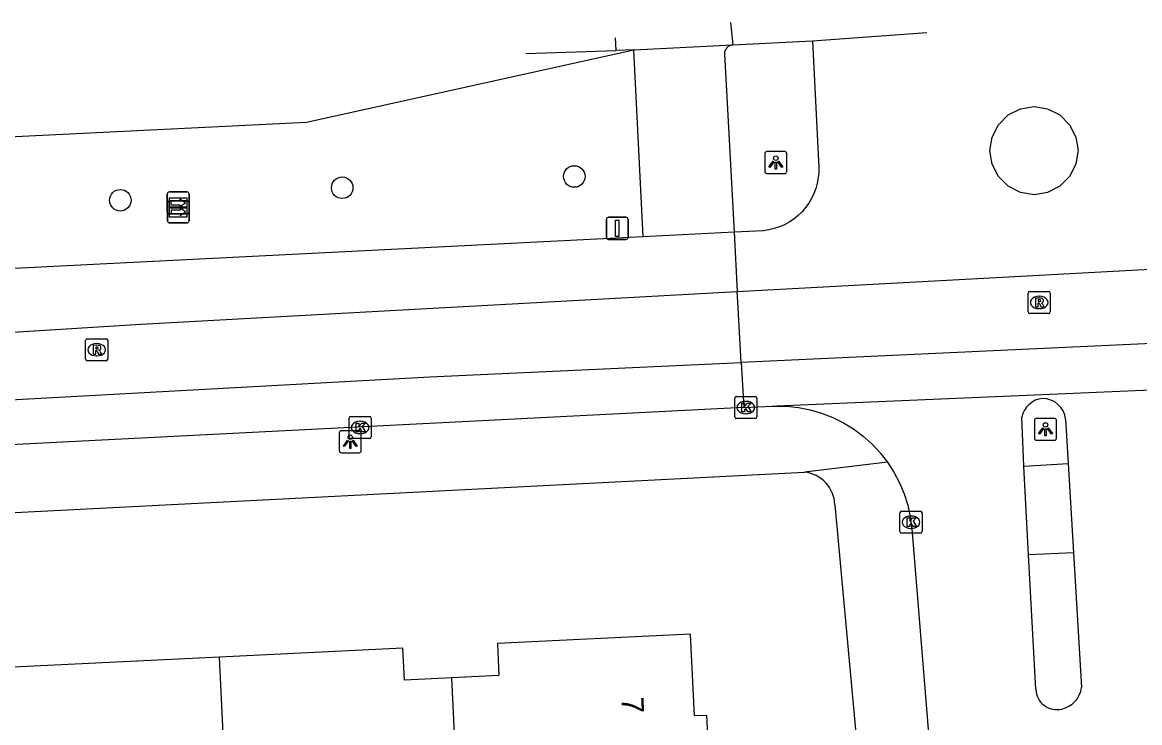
# Model space of a CAD drawing. Extents: x 161253 to 161848, y 384872 to 385383.
# Drawn here: x 161598.8 to 161649.5, y 385340.5 to 385372.3 of the extents above; entities that cross this region are included whole.
import ezdxf

# ---------------------------------------------------------------- set-up
doc = ezdxf.new("R2010")
doc.units = 0
for name, color, linetype in [('IMGEO_Boom', 7, 'Continuous'), ('IMGEO_Kolk', 7, 'Continuous'), ('IMGEO_Lichtpunt', 7, 'Continuous'), ('IMGEO_Pand', 7, 'Continuous'), ('IMGEO_Pand_nummerreeks', 7, 'Continuous'), ('IMGEO_Rijbaan_lokaal_gesloten', 7, 'Continuous'), ('IMGEO_Rijbaan_lokaal_open', 7, 'Continuous'), ('IMGEO_Rijbaan_regionaal_gesloten', 7, 'Continuous'), ('IMGEO_Rioolput', 7, 'Continuous'), ('IMGEO_Verkeersbordpaal', 7, 'Continuous'), ('IMGEO_Voetpad_open', 7, 'Continuous'), ('IMGEO_Wegwijzer', 7, 'Continuous')]:
    doc.layers.add(name, color=color, linetype=linetype)

msp = doc.modelspace()

# ---------------------------------------------------------------- linework, layer by layer
at = {"layer": 'IMGEO_Boom'}
for centre in [(161623.826, 385365.336), (161613.291, 385364.823), (161603.215, 385364.256)]:
    msp.add_circle(centre, 0.489, dxfattribs=at)
at = {"layer": 'IMGEO_Kolk'}
for p, q in [((161631.113, 385354.419), (161631.113, 385355.271)), ((161631.188, 385355.345), (161632.04, 385355.345)), ((161632.114, 385355.271), (161632.114, 385354.419)), ((161631.601, 385355.125), (161631.626, 385355.125)), ((161613.604, 385353.516), (161613.604, 385354.368)), ((161613.679, 385354.442), (161614.531, 385354.442)), ((161614.092, 385354.222), (161614.117, 385354.222)), ((161614.605, 385354.368), (161614.605, 385353.516)), ((161632.04, 385354.345), (161631.188, 385354.345)), ((161631.624, 385354.565), (161631.599, 385354.565)), ((161614.115, 385353.662), (161614.09, 385353.662)), ((161614.531, 385353.442), (161613.679, 385353.442)), ((161638.687, 385350.142), (161639.539, 385350.142)), ((161638.612, 385349.216), (161638.612, 385350.068)), ((161639.1, 385349.922), (161639.125, 385349.922)), ((161639.613, 385350.068), (161639.613, 385349.216)), ((161639.539, 385349.142), (161638.687, 385349.142)), ((161639.123, 385349.362), (161639.098, 385349.362))]:
    msp.add_line(p, q, dxfattribs=at)
for points in [[(161631.113, 385354.419), (161631.113, 385355.271)], [(161631.188, 385355.345), (161632.04, 385355.345)], [(161632.114, 385355.271), (161632.114, 385354.419)], [(161631.434, 385355.045), (161631.557, 385355.045), (161631.557, 385354.894), (161631.687, 385355.045), (161631.851, 385355.045), (161631.705, 385354.894), (161631.858, 385354.645), (161631.706, 385354.645), (161631.621, 385354.809), (161631.557, 385354.742), (161631.557, 385354.645), (161631.434, 385354.645), (161631.434, 385355.045)], [(161613.604, 385353.516), (161613.604, 385354.368)], [(161613.679, 385354.442), (161614.531, 385354.442)], [(161613.925, 385354.142), (161614.048, 385354.142), (161614.048, 385353.991), (161614.178, 385354.142), (161614.342, 385354.142), (161614.196, 385353.991), (161614.349, 385353.742), (161614.197, 385353.742), (161614.112, 385353.906), (161614.048, 385353.839), (161614.048, 385353.742), (161613.925, 385353.742), (161613.925, 385354.142)], [(161614.605, 385354.368), (161614.605, 385353.516)], [(161632.04, 385354.345), (161631.188, 385354.345)], [(161614.531, 385353.442), (161613.679, 385353.442)], [(161638.687, 385350.142), (161639.539, 385350.142)], [(161638.612, 385349.216), (161638.612, 385350.068)], [(161638.933, 385349.842), (161639.056, 385349.842), (161639.056, 385349.691), (161639.186, 385349.842), (161639.35, 385349.842), (161639.204, 385349.691), (161639.357, 385349.442), (161639.205, 385349.442), (161639.12, 385349.606), (161639.056, 385349.539), (161639.056, 385349.442), (161638.933, 385349.442), (161638.933, 385349.842)], [(161639.613, 385350.068), (161639.613, 385349.216)], [(161639.539, 385349.142), (161638.687, 385349.142)]]:
    msp.add_lwpolyline(points, dxfattribs=at)
for centre, start, end in [((161631.19, 385355.269), 91.552, 178.448), ((161631.19, 385355.269), 91.552, 178.448), ((161632.038, 385355.269), 1.552, 88.448), ((161632.038, 385355.269), 1.552, 88.448), ((161613.681, 385354.366), 91.552, 178.448), ((161613.681, 385354.366), 91.552, 178.448), ((161614.529, 385354.366), 1.552, 88.448), ((161614.529, 385354.366), 1.552, 88.448), ((161631.19, 385354.421), 181.552, 268.448), ((161631.19, 385354.421), 181.552, 268.448), ((161632.038, 385354.421), 271.552, 358.448), ((161632.038, 385354.421), 271.552, 358.448), ((161613.681, 385353.518), 181.552, 268.448), ((161613.681, 385353.518), 181.552, 268.448), ((161614.529, 385353.518), 271.552, 358.448), ((161614.529, 385353.518), 271.552, 358.448), ((161638.689, 385350.066), 91.552, 178.448), ((161638.689, 385350.066), 91.552, 178.448), ((161639.537, 385350.066), 1.552, 88.448), ((161639.537, 385350.066), 1.552, 88.448), ((161638.689, 385349.218), 181.552, 268.448), ((161638.689, 385349.218), 181.552, 268.448), ((161639.537, 385349.218), 271.552, 358.448), ((161639.537, 385349.218), 271.552, 358.448)]:
    msp.add_arc(centre, 0.0765, start, end, dxfattribs=at)
for centre, major_axis, ratio, start_param, end_param in [((161631.6, 385354.845), (-0.387, 0.002), 0.722429, 4.712389, 7.853982), ((161631.625, 385354.845), (-0.39, 0.002), 0.717154, 1.570796, 4.712389), ((161614.091, 385353.942), (-0.387, 0.002), 0.722429, 4.712389, 7.853982), ((161614.116, 385353.942), (-0.39, 0.002), 0.717154, 1.570796, 4.712389), ((161639.099, 385349.642), (-0.387, 0.002), 0.722429, 4.712389, 7.853982), ((161639.124, 385349.642), (-0.39, 0.002), 0.717154, 1.570796, 4.712389)]:
    msp.add_ellipse(centre, major_axis=major_axis, ratio=ratio, start_param=start_param, end_param=end_param, dxfattribs=at)
at = {"layer": 'IMGEO_Lichtpunt'}
for p, q in [((161632.477, 385366.367), (161632.477, 385365.56)), ((161632.477, 385366.367), (161632.477, 385365.56)), ((161633.379, 385366.462), (161632.571, 385366.462)), ((161633.379, 385366.462), (161632.571, 385366.462)), ((161633.473, 385365.56), (161633.473, 385366.367)), ((161633.473, 385365.56), (161633.473, 385366.367)), ((161632.571, 385365.466), (161633.379, 385365.466)), ((161632.571, 385365.466), (161633.379, 385365.466)), ((161644.719, 385354.262), (161644.719, 385353.455)), ((161644.719, 385354.262), (161644.719, 385353.455)), ((161645.621, 385354.357), (161644.813, 385354.357)), ((161645.621, 385354.357), (161644.813, 385354.357)), ((161645.715, 385353.455), (161645.715, 385354.262)), ((161645.715, 385353.455), (161645.715, 385354.262)), ((161613.157, 385353.699), (161613.157, 385352.892)), ((161613.157, 385353.699), (161613.157, 385352.892)), ((161614.059, 385353.794), (161613.251, 385353.794)), ((161614.059, 385353.794), (161613.251, 385353.794)), ((161614.153, 385352.892), (161614.153, 385353.699)), ((161614.153, 385352.892), (161614.153, 385353.699)), ((161644.813, 385353.361), (161645.621, 385353.361)), ((161644.813, 385353.361), (161645.621, 385353.361)), ((161613.251, 385352.798), (161614.059, 385352.798)), ((161613.251, 385352.798), (161614.059, 385352.798))]:
    msp.add_line(p, q, dxfattribs=at)
for points in [[(161632.851, 385366.031), (161632.89, 385366.003), (161632.702, 385365.741), (161632.664, 385365.768), (161632.851, 385366.031)], [(161632.953, 385365.983), (161633, 385365.983), (161633, 385365.661), (161632.953, 385365.661), (161632.953, 385365.983)], [(161633.063, 385366.003), (161633.101, 385366.03), (161633.288, 385365.768), (161633.249, 385365.74), (161633.063, 385366.003)], [(161645.093, 385353.926), (161645.132, 385353.898), (161644.944, 385353.636), (161644.906, 385353.663), (161645.093, 385353.926)], [(161645.195, 385353.878), (161645.242, 385353.878), (161645.242, 385353.556), (161645.195, 385353.556), (161645.195, 385353.878)], [(161645.305, 385353.898), (161645.343, 385353.925), (161645.53, 385353.663), (161645.491, 385353.635), (161645.305, 385353.898)], [(161613.531, 385353.363), (161613.57, 385353.335), (161613.382, 385353.073), (161613.344, 385353.1), (161613.531, 385353.363)], [(161613.633, 385353.315), (161613.68, 385353.315), (161613.68, 385352.993), (161613.633, 385352.993), (161613.633, 385353.315)], [(161613.743, 385353.335), (161613.781, 385353.362), (161613.968, 385353.1), (161613.929, 385353.072), (161613.743, 385353.335)]]:
    msp.add_lwpolyline(points, dxfattribs=at)
for centre in [(161632.976, 385366.165), (161645.218, 385354.06), (161613.656, 385353.497)]:
    msp.add_circle(centre, 0.0994, dxfattribs=at)
for centre, start, end in [((161632.571, 385366.367), 90, 180), ((161632.571, 385366.367), 90, 180), ((161633.379, 385366.367), 0, 90), ((161633.379, 385366.367), 0, 90), ((161632.571, 385365.56), 180, 270), ((161632.571, 385365.56), 180, 270), ((161633.379, 385365.56), 270, 0), ((161633.379, 385365.56), 270, 360), ((161644.813, 385354.262), 90, 180), ((161644.813, 385354.262), 90, 180), ((161645.621, 385354.262), 0, 90), ((161645.621, 385354.262), 0, 90), ((161613.251, 385353.699), 90, 180), ((161613.251, 385353.699), 90, 180), ((161614.059, 385353.699), 0, 90), ((161614.059, 385353.699), 0, 90), ((161644.813, 385353.455), 180, 270), ((161644.813, 385353.455), 180, 270), ((161645.621, 385353.455), 270, 0), ((161645.621, 385353.455), 270, 360), ((161613.251, 385352.892), 180, 270), ((161613.251, 385352.892), 180, 270), ((161614.059, 385352.892), 270, 0), ((161614.059, 385352.892), 270, 360)]:
    msp.add_arc(centre, 0.0946, start, end, dxfattribs=at)
at = {"layer": 'IMGEO_Pand'}
for points in [[(161634.556, 385331.43), (161633.951, 385338.802), (161629.959, 385338.607), (161629.849, 385340.876), (161629.291, 385340.849), (161629.109, 385344.564), (161620.333, 385344.136), (161620.404, 385342.68), (161618.26, 385342.575)], [(161607.714, 385343.512), (161597.095, 385342.995)], [(161618.26, 385342.575), (161616.114, 385342.47), (161616.043, 385343.918), (161607.714, 385343.512)], [(161608.495, 385327.511), (161607.714, 385343.512)], [(161618.696, 385333.659), (161618.26, 385342.575)]]:
    msp.add_lwpolyline(points, dxfattribs=at)
at = {"layer": 'IMGEO_Rijbaan_lokaal_gesloten'}
for points in [[(161630.919, 385372.33), (161631.022, 385371.316)], [(161625.733, 385371.057), (161625.701, 385371.623)], [(161631.022, 385371.316), (161634.637, 385371.496)], [(161634.637, 385371.496), (161634.909, 385366.034), (161634.922, 385365.777), (161634.923, 385365.529), (161634.902, 385365.281), (161634.858, 385365.036), (161634.793, 385364.795), (161634.707, 385364.562), (161634.6, 385364.337), (161634.474, 385364.123), (161634.329, 385363.921), (161634.167, 385363.732), (161633.988, 385363.559), (161633.794, 385363.403), (161633.588, 385363.264), (161633.369, 385363.144), (161633.141, 385363.045), (161632.905, 385362.966), (161632.663, 385362.909), (161632.417, 385362.873), (161631.085, 385362.806)], [(161634.637, 385371.496), (161639.831, 385371.872)], [(161537.631, 385364.146), (161539.104, 385364.226), (161611.671, 385367.796), (161626.526, 385371.088)], [(161621.627, 385370.918), (161625.733, 385371.057)], [(161626.526, 385371.088), (161625.733, 385371.057)], [(161626.526, 385371.088), (161631.022, 385371.316)], [(161646.6, 385367.126), (161646.698, 385366.508), (161646.689, 385366.451), (161646.6, 385365.89), (161646.316, 385365.332), (161645.874, 385364.89), (161645.316, 385364.606), (161644.698, 385364.508), (161644.08, 385364.606), (161643.522, 385364.89), (161643.08, 385365.332), (161642.796, 385365.89), (161642.729, 385366.313), (161642.698, 385366.508), (161642.796, 385367.126), (161643.08, 385367.684), (161643.522, 385368.126), (161644.08, 385368.41), (161644.698, 385368.508), (161645.316, 385368.41), (161645.874, 385368.126), (161646.316, 385367.684), (161646.6, 385367.126)], [(161631.227, 385360.108), (161655.016, 385361.406)], [(161791.883, 385361.372), (161765.882, 385361.168), (161693.707, 385358.916), (161677.668, 385358.493), (161661.517, 385358.276), (161631.397, 385356.891)], [(161631.397, 385356.891), (161631.252, 385359.649), (161631.227, 385360.108)], [(161403.061, 385345.136), (161405.743, 385345.272), (161538.32, 385351.908), (161617.266, 385356.241), (161631.397, 385356.891)], [(161631.397, 385356.891), (161631.519, 385354.842)], [(161657.397, 385355.953), (161645.068, 385355.42), (161633.031, 385354.915)], [(161631.519, 385354.842), (161538.421, 385350.118), (161500, 385348.169), (161401.421, 385343.184)], [(161631.519, 385354.842), (161632.803, 385354.907), (161633.031, 385354.915)]]:
    msp.add_lwpolyline(points, dxfattribs=at)
at = {"layer": 'IMGEO_Rijbaan_lokaal_open'}
for points in [[(161633.031, 385354.915), (161633.469, 385354.905), (161634.007, 385354.85), (161634.538, 385354.746), (161635.057, 385354.595), (161635.562, 385354.399), (161636.046, 385354.158), (161636.507, 385353.875), (161636.941, 385353.552), (161637.344, 385353.192), (161637.714, 385352.797), (161638.047, 385352.37)], [(161644.235, 385352.186), (161644.152, 385354.407)], [(161646.131, 385354.322), (161646.253, 385352.302)], [(161638.047, 385352.37), (161638.34, 385351.916), (161638.591, 385351.437), (161638.799, 385350.937), (161638.962, 385350.421), (161639.077, 385349.893), (161639.145, 385349.356), (161640.674, 385330.569)], [(161644.453, 385348.162), (161644.235, 385352.186)], [(161646.253, 385352.302), (161646.494, 385348.257)], [(161644.781, 385342.061), (161644.453, 385348.162)], [(161646.494, 385348.257), (161646.86, 385342.135)]]:
    msp.add_lwpolyline(points, dxfattribs=at)
for centre, radius, start, end in [((161645.183, 385354.216), 1.049, 95.202, 169.4854), ((161645.076, 385354.198), 1.062, 6.7091, 89.359), ((161645.729, 385342.085), 0.948, 181.4264, 283.6541), ((161645.693, 385342.315), 1.181, 282.7306, 351.2319)]:
    msp.add_arc(centre, radius, start, end, dxfattribs=at)
at = {"layer": 'IMGEO_Rijbaan_regionaal_gesloten'}
for points in [[(161631.085, 385362.806), (161626.952, 385362.598)], [(161631.085, 385362.806), (161631.227, 385360.108)], [(161626.952, 385362.598), (161537.971, 385358.117)], [(161402.887, 385348.241), (161510.999, 385353.531), (161563.952, 385356.122), (161604.148, 385358.631), (161631.227, 385360.108)]]:
    msp.add_lwpolyline(points, dxfattribs=at)
at = {"layer": 'IMGEO_Rioolput'}
for p, q in [((161644.431, 385359.189), (161644.431, 385360.041)), ((161644.506, 385360.115), (161645.358, 385360.115)), ((161644.919, 385359.895), (161644.944, 385359.895)), ((161645.432, 385360.041), (161645.432, 385359.189)), ((161644.942, 385359.335), (161644.917, 385359.335)), ((161645.358, 385359.115), (161644.506, 385359.115)), ((161601.643, 385357.046), (161601.643, 385357.898)), ((161601.718, 385357.972), (161602.57, 385357.972)), ((161602.131, 385357.752), (161602.156, 385357.752)), ((161602.644, 385357.898), (161602.644, 385357.046)), ((161602.154, 385357.192), (161602.129, 385357.192)), ((161602.57, 385356.972), (161601.718, 385356.972))]:
    msp.add_line(p, q, dxfattribs=at)
for points in [[(161644.431, 385359.189), (161644.431, 385360.041)], [(161644.506, 385360.115), (161645.358, 385360.115)], [(161645.02, 385359.813), (161644.768, 385359.815), (161644.768, 385359.415)], [(161644.946, 385359.734), (161644.892, 385359.734), (161644.892, 385359.653)], [(161645.432, 385360.041), (161645.432, 385359.189)], [(161644.768, 385359.415), (161644.892, 385359.415), (161644.892, 385359.577), (161644.903, 385359.577)], [(161644.892, 385359.653), (161644.944, 385359.653)], [(161644.95, 385359.548), (161645.021, 385359.415), (161645.161, 385359.415), (161645.096, 385359.541)], [(161645.358, 385359.115), (161644.506, 385359.115)], [(161601.643, 385357.046), (161601.643, 385357.898)], [(161601.718, 385357.972), (161602.57, 385357.972)], [(161602.644, 385357.898), (161602.644, 385357.046)], [(161602.232, 385357.67), (161601.98, 385357.672), (161601.98, 385357.272)], [(161601.98, 385357.272), (161602.104, 385357.272), (161602.104, 385357.434), (161602.115, 385357.434)], [(161602.158, 385357.591), (161602.104, 385357.591), (161602.104, 385357.51)], [(161602.104, 385357.51), (161602.156, 385357.51)], [(161602.162, 385357.405), (161602.233, 385357.272), (161602.373, 385357.272), (161602.308, 385357.398)], [(161602.57, 385356.972), (161601.718, 385356.972)]]:
    msp.add_lwpolyline(points, dxfattribs=at)
for centre, radius, start, end in [((161644.508, 385360.039), 0.0765, 91.552, 178.448), ((161644.508, 385360.039), 0.0765, 91.552, 178.448), ((161644.952, 385359.638), 0.0964, 77.0061, 93.1865), ((161644.966, 385359.695), 0.0378, 276.6634, 79.6772), ((161645.019, 385359.703), 0.109, 350.3612, 89.416), ((161645.356, 385360.039), 0.0765, 1.552, 88.448), ((161645.356, 385360.039), 0.0765, 1.552, 88.448), ((161644.902, 385359.524), 0.0533, 26.0293, 88.6989), ((161644.928, 385359.842), 0.19, 274.7715, 282.9687), ((161645.017, 385359.703), 0.112, 277.5842, 350.9817), ((161645.001, 385359.488), 0.108, 29.5134, 73.7905), ((161644.508, 385359.191), 0.0765, 181.552, 268.448), ((161644.508, 385359.191), 0.0765, 181.552, 268.448), ((161645.356, 385359.191), 0.0765, 271.552, 358.448), ((161645.356, 385359.191), 0.0765, 271.552, 358.448), ((161601.72, 385357.896), 0.0765, 91.552, 178.448), ((161601.72, 385357.896), 0.0765, 91.552, 178.448), ((161602.568, 385357.896), 0.0765, 1.552, 88.448), ((161602.568, 385357.896), 0.0765, 1.552, 88.448), ((161602.114, 385357.381), 0.0533, 26.0293, 88.6989), ((161602.14, 385357.699), 0.19, 274.7715, 282.9687), ((161602.164, 385357.495), 0.0964, 77.0061, 93.1865), ((161602.178, 385357.552), 0.0378, 276.6634, 79.6772), ((161602.231, 385357.56), 0.109, 350.3612, 89.416), ((161602.229, 385357.56), 0.112, 277.5842, 350.9817), ((161602.213, 385357.345), 0.108, 29.5134, 73.7905), ((161601.72, 385357.048), 0.0765, 181.552, 268.448), ((161601.72, 385357.048), 0.0765, 181.552, 268.448), ((161602.568, 385357.048), 0.0765, 271.552, 358.448), ((161602.568, 385357.048), 0.0765, 271.552, 358.448)]:
    msp.add_arc(centre, radius, start, end, dxfattribs=at)
for centre, major_axis, ratio, start_param, end_param in [((161644.918, 385359.615), (-0.387, 0.002), 0.722429, 4.712389, 7.853982), ((161644.943, 385359.615), (-0.39, 0.002), 0.717154, 1.570796, 4.712389), ((161602.13, 385357.472), (-0.387, 0.002), 0.722429, 4.712389, 7.853982), ((161602.155, 385357.472), (-0.39, 0.002), 0.717154, 1.570796, 4.712389)]:
    msp.add_ellipse(centre, major_axis=major_axis, ratio=ratio, start_param=start_param, end_param=end_param, dxfattribs=at)
at = {"layer": 'IMGEO_Verkeersbordpaal'}
for p, q in [((161625.282, 385362.581), (161625.282, 385363.381)), ((161625.282, 385363.381), (161625.282, 385362.581)), ((161625.382, 385363.481), (161626.172, 385363.481)), ((161626.172, 385363.481), (161625.382, 385363.481)), ((161626.272, 385363.381), (161626.272, 385362.581)), ((161626.272, 385362.581), (161626.272, 385363.381)), ((161626.172, 385362.481), (161625.382, 385362.481)), ((161625.382, 385362.481), (161626.172, 385362.481))]:
    msp.add_line(p, q, dxfattribs=at)
msp.add_lwpolyline([(161625.702, 385363.356), (161625.852, 385363.356), (161625.852, 385362.606), (161625.702, 385362.606), (161625.702, 385363.356)], dxfattribs=at)
for centre, start, end in [((161625.382, 385363.381), 90, 180), ((161625.382, 385363.381), 90, 180), ((161626.172, 385363.381), 0, 90), ((161626.172, 385363.381), 360, 90), ((161625.382, 385362.581), 180, 270), ((161625.382, 385362.581), 180, 270), ((161626.172, 385362.581), 270, 0), ((161626.172, 385362.581), 270, 0)]:
    msp.add_arc(centre, 0.1, start, end, dxfattribs=at)
at = {"layer": 'IMGEO_Voetpad_open'}
for points in [[(161626.952, 385362.598), (161626.526, 385371.088)], [(161630.643, 385370.895), (161631.085, 385362.806)], [(161638.047, 385352.37), (161634.282, 385351.914)], [(161644.235, 385352.186), (161646.253, 385352.302)], [(161538.595, 385347.029), (161634.282, 385351.914)], [(161635.651, 385350.437), (161637.387, 385331.666)], [(161646.494, 385348.257), (161644.453, 385348.162)]]:
    msp.add_lwpolyline(points, dxfattribs=at)
for centre, radius, start, end in [((161631.069, 385370.892), 0.426, 96.3781, 179.6324), ((161634.122, 385350.393), 1.53, 1.6611, 83.9924)]:
    msp.add_arc(centre, radius, start, end, dxfattribs=at)
at = {"layer": 'IMGEO_Wegwijzer'}
for p, q in [((161605.348, 385363.733), (161605.348, 385364.533)), ((161605.348, 385364.533), (161605.348, 385363.733)), ((161605.448, 385364.633), (161606.238, 385364.633)), ((161606.238, 385364.633), (161605.448, 385364.633)), ((161606.338, 385364.533), (161606.338, 385363.733)), ((161606.338, 385363.733), (161606.338, 385364.533)), ((161605.352, 385363.326), (161605.352, 385364.126)), ((161605.352, 385364.126), (161605.352, 385363.326)), ((161605.452, 385364.226), (161606.242, 385364.226)), ((161606.242, 385364.226), (161605.452, 385364.226)), ((161606.342, 385364.126), (161606.342, 385363.326)), ((161606.342, 385363.326), (161606.342, 385364.126)), ((161606.238, 385363.633), (161605.448, 385363.633)), ((161605.448, 385363.633), (161606.238, 385363.633)), ((161606.242, 385363.226), (161605.452, 385363.226)), ((161605.452, 385363.226), (161606.242, 385363.226))]:
    msp.add_line(p, q, dxfattribs=at)
for points in [[(161605.449, 385364.365), (161606.237, 385364.365), (161606.237, 385363.901), (161605.449, 385363.901), (161605.449, 385364.365)], [(161605.514, 385364.217), (161605.514, 385364.133), (161605.514, 385364.049), (161605.925, 385364.049), (161605.925, 385363.966), (161606.172, 385364.133), (161605.925, 385364.3), (161605.925, 385364.217), (161605.514, 385364.217)], [(161605.453, 385363.958), (161606.241, 385363.958), (161606.241, 385363.494), (161605.453, 385363.494), (161605.453, 385363.958)], [(161605.518, 385363.81), (161605.518, 385363.726), (161605.518, 385363.642), (161605.929, 385363.642), (161605.929, 385363.559), (161606.176, 385363.726), (161605.929, 385363.893), (161605.929, 385363.81), (161605.518, 385363.81)]]:
    msp.add_lwpolyline(points, dxfattribs=at)
for centre, start, end in [((161605.448, 385364.533), 90, 180), ((161605.448, 385364.533), 90, 180), ((161606.238, 385364.533), 0, 90), ((161606.238, 385364.533), 360, 90), ((161605.452, 385364.126), 90, 180), ((161605.452, 385364.126), 90, 180), ((161606.242, 385364.126), 0, 90), ((161606.242, 385364.126), 360, 90), ((161605.448, 385363.733), 180, 270), ((161605.448, 385363.733), 180, 270), ((161605.452, 385363.326), 180, 270), ((161605.452, 385363.326), 180, 270), ((161606.238, 385363.733), 270, 0), ((161606.238, 385363.733), 270, 0), ((161606.242, 385363.326), 270, 0), ((161606.242, 385363.326), 270, 0)]:
    msp.add_arc(centre, 0.1, start, end, dxfattribs=at)

# ---------------------------------------------------------------- texts
at = {"layer": 'IMGEO_Pand_nummerreeks'}
msp.add_text('7', height=1, rotation=272.8047, dxfattribs=at).set_placement((161625.966, 385341.686))

doc.saveas('drawing.dxf')
